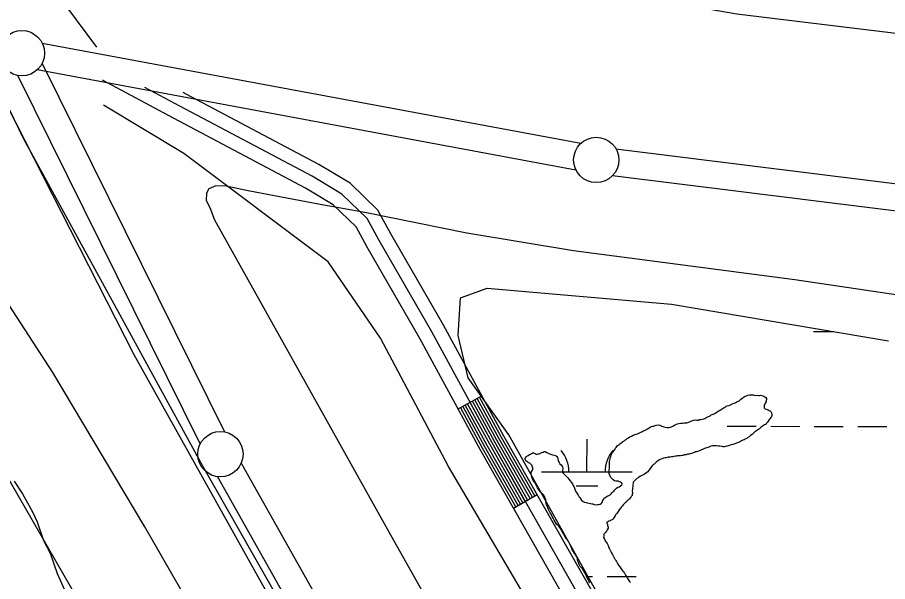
# Model space of a CAD drawing. Extents: x 3161514 to 3199414, y 831166 to 856601.
# Drawn here: x 3185339 to 3186300, y 837342 to 837964 of the extents above; entities that cross this region are included whole.
import ezdxf

# ---------------------------------------------------------------- set-up
doc = ezdxf.new("R2010")
doc.units = 0
for name, color, linetype in [('V-LEVE-TOET', 7, 'Continuous'), ('V-RAIL-TRAK', 7, 'Continuous'), ('V-ROAD-CNTR', 7, 'Continuous'), ('V-SITE-VEGE', 7, 'Continuous'), ('V-SURV-LINE', 7, 'Continuous'), ('V-TOPO-SHOR', 7, 'Continuous'), ('V-WETL-SWMP', 7, 'Continuous')]:
    doc.layers.add(name, color=color, linetype=linetype)

msp = doc.modelspace()

# ---------------------------------------------------------------- linework, layer by layer
at = {"layer": 'V-LEVE-TOET'}
for points in [[(3185479.95, 837401.98), (3185378.51, 837572.44), (3185263.16, 837749.13), (3185236.42, 837810.42), (3185224.12, 837829.19), (3185202.73, 837834.57), (3185041.53, 837846.39), (3184745.99, 837891.76), (3184404.6, 837953.32), (3183911.77, 838049.43), (3183641.42, 838109.17), (3183369.54, 838165.07), (3183020.17, 838213.77), (3182646.2, 838283.91), (3182335, 838338.55), (3181981.15, 838407.45), (3181709.1, 838448.94), (3181476.72, 838488.31), (3181216.92, 838495.17), (3181043.26, 838497.23), (3180895.42, 838492.03), (3180760.84, 838480.25)], [(3187723.91, 837852.11), (3187594.25, 837850.92), (3187410.8, 837848.06), (3187307.45, 837848.2), (3187130.64, 837854.31), (3186964.23, 837860.78), (3186817.9, 837866.49), (3186731.75, 837875.8), (3186638.98, 837890.38), (3186460.66, 837922.63), (3186342.32, 837942.39), (3186133.09, 837967.5), (3185958.1, 837998.37), (3185804.51, 838024.95), (3185600.05, 838056.36), (3185428.07, 838077.77)], [(3187683.94, 837584.53), (3187520.27, 837580.57), (3187427.54, 837581.9), (3187252.34, 837585.22), (3187130.17, 837588.48), (3186937.62, 837593.41), (3186730.07, 837602.72), (3186644.43, 837612.34), (3186418.07, 837641.9), (3186197.33, 837674.64), (3185953.02, 837706.59), (3185835.24, 837726.24), (3185724.49, 837748.58), (3185694, 837753.93), (3185673.59, 837757.57), (3185644.35, 837763.06), (3185593.91, 837772.85), (3185569.79, 837777.96), (3185558.47, 837778.42), (3185550.67, 837774.95), (3185548.13, 837770.18), (3185547.56, 837762.28), (3185551.65, 837754.47), (3185556.84, 837740.95)], [(3185556.84, 837740.95), (3185751.08, 837393.41), (3185954.16, 837033.04), (3186150.46, 836676.95), (3186206.8, 836576.22)], [(3185955.67, 836576.91), (3185881.14, 836706.58), (3185794.3, 836853), (3185683.61, 837039.43), (3185570.83, 837244.19), (3185479.95, 837401.98)]]:
    msp.add_lwpolyline(points, dxfattribs=at)
at = {"layer": 'V-RAIL-TRAK'}
msp.add_line((3184059.16, 840354.07), (3185467.79, 837592.27), dxfattribs=at)
msp.add_lwpolyline([(3185467.79, 837592.27), (3185609.87, 837338.29), (3185772, 837050.4), (3185943.84, 836746.11), (3186039.38, 836576.68)], dxfattribs=at)
at = {"layer": 'V-ROAD-CNTR'}
for p, q in [((3185825.69, 837532.23), (3185852.04, 837546.56)), ((3185886.78, 837422.86), (3185912.86, 837437.69))]:
    msp.add_line(p, q, dxfattribs=at)
for points in [[(3182510.01, 843255.18), (3182750.04, 842829.79), (3182962.84, 842459.61), (3183082.3, 842242.07), (3183216.69, 842004.18), (3183348.4, 841767.12), (3183502.65, 841469.72), (3183666.21, 841147.61), (3183851.31, 840779.28), (3184016.45, 840444.68), (3184210.84, 840064.77), (3184373.62, 839736.77), (3184597.59, 839309.15), (3184736.63, 839033.27), (3184901.26, 838718.85), (3185039.39, 838447.7), (3185242.5, 838044.42), (3185345.89, 837830.85), (3185543.61, 837469.6), (3185705.54, 837185.23), (3185948.87, 836754.46), (3186048.37, 836579.27)], [(3184992.44, 838818.35), (3185117.25, 838525.83), (3185231.08, 838246.71), (3185349.72, 838034.96), (3185426.77, 837931.3)], [(3186367.81, 836578.39), (3186296.82, 836709.31), (3186132.76, 837000.56), (3185963.33, 837288.25), (3185850.03, 837487.5), (3185783.5, 837609.79), (3185725.49, 837710.63), (3185713.12, 837732.98), (3185687.98, 837757.29), (3185657.2, 837775.91), (3185511.7, 837852.99), (3185433.38, 837894.69)], [(3186384.9, 836578.34), (3186309.95, 836716.56), (3186145.76, 837008.05), (3185976.31, 837295.76), (3185863.13, 837494.79), (3185796.59, 837617.11), (3185738.55, 837718), (3185725.16, 837742.2), (3185697.2, 837769.25), (3185664.6, 837788.96), (3185518.74, 837866.24), (3185480, 837886.86)], [(3186401.99, 836578.29), (3186323.08, 836723.82), (3186158.76, 837015.54), (3185989.29, 837303.28), (3185876.24, 837502.08), (3185809.68, 837624.44), (3185751.62, 837725.37), (3185737.2, 837751.42), (3185706.41, 837781.21), (3185671.99, 837802.02), (3185525.77, 837879.49), (3185522.44, 837881.26)], [(3185910.25, 837436.21), (3185873.62, 837500.62), (3185849.41, 837545.13)], [(3185894.6, 837427.31), (3185857.89, 837491.87), (3185833.6, 837536.53)], [(3185897.21, 837428.79), (3185860.51, 837493.33), (3185836.23, 837537.96)], [(3185899.82, 837430.27), (3185863.13, 837494.79), (3185838.87, 837539.4)], [(3185902.43, 837431.76), (3185865.76, 837496.25), (3185841.5, 837540.83)], [(3185905.04, 837433.24), (3185868.38, 837497.7), (3185844.14, 837542.27)], [(3185907.64, 837434.72), (3185871, 837499.16), (3185846.77, 837543.7)], [(3185889.39, 837424.34), (3185852.65, 837488.95), (3185828.33, 837533.66)], [(3185892, 837425.82), (3185855.27, 837490.41), (3185830.96, 837535.1)]]:
    msp.add_lwpolyline(points, dxfattribs=at)
at = {"layer": 'V-SITE-VEGE'}
for p, q in [((3185335.78, 837452.51), (3185344.96, 837438.54)), ((3185344.96, 837438.54), (3185355.85, 837418.67)), ((3185355.85, 837418.67), (3185361.26, 837407.77)), ((3185361.26, 837407.77), (3185368.23, 837387.08)), ((3185368.23, 837387.08), (3185375.47, 837373.18)), ((3185375.47, 837373.18), (3185383.34, 837350.51)), ((3185383.34, 837350.51), (3185391.4, 837332.7))]:
    msp.add_line(p, q, dxfattribs=at)
at = {"layer": 'V-SURV-LINE'}
for points in [[(3185366.75, 837935.76), (3185961.2, 837825.26)], [(3185366.67, 837913.42), (3185567.94, 837506.9)], [(3185955.71, 837795.77), (3185361.26, 837906.27)], [(3185541.07, 837493.57), (3185339.8, 837900.09)], [(3185999.79, 837819.28), (3186786.49, 837721.33)], [(3186782.76, 837691.56), (3185996.07, 837789.51)], [(3185586.24, 837472.28), (3186107.73, 836546.11)], [(3186073.3, 836546.11), (3185560.1, 837457.57)]]:
    msp.add_lwpolyline(points, dxfattribs=at)
for centre in [(3185344.37, 837924.66), (3185978.1, 837806.87), (3185563.37, 837482.33)]:
    msp.add_circle(centre, 25, dxfattribs=at)
at = {"layer": 'V-TOPO-SHOR'}
for points in [[(3186174.79, 836858.3), (3185815.11, 837468.81), (3185739.86, 837610.45), (3185682.32, 837694.55), (3185522.97, 837814.07), (3185434.44, 837867.18)], [(3185137.87, 837787.51), (3185558.38, 837057.15), (3185766.42, 836698.62), (3185828.39, 836579.1)], [(3186133.22, 837539.91), (3186134.78, 837540.67), (3186135.88, 837541.28), (3186137.6, 837542.81), (3186139.01, 837544.18), (3186140.11, 837544.94), (3186141.2, 837545.55), (3186142.6, 837546.15), (3186144.01, 837546.75), (3186145.57, 837547.35), (3186147.28, 837547.8), (3186148.83, 837547.94), (3186150.53, 837547.76), (3186151.62, 837547.74), (3186152.86, 837547.42), (3186154.4, 837547.09), (3186155.65, 837547.23), (3186157.35, 837547.05), (3186158.44, 837547.19), (3186159.52, 837547.33), (3186160.61, 837547.16), (3186161.84, 837546.84), (3186162.92, 837546.36), (3186164.31, 837545.72), (3186165.23, 837544.93), (3186165.84, 837543.84), (3186165.98, 837542.75), (3186165.81, 837541.67), (3186165.48, 837540.43), (3186164.69, 837538.74), (3186164.21, 837537.66), (3186163.57, 837536.12), (3186163.39, 837534.57), (3186163.53, 837533.32), (3186164.45, 837532.38), (3186165.53, 837531.9), (3186166.61, 837531.42), (3186167.85, 837531.1), (3186168.77, 837530.62), (3186170, 837529.98), (3186170.77, 837529.2), (3186171.68, 837527.79), (3186171.98, 837526.39), (3186171.96, 837525), (3186171.63, 837523.91), (3186170.37, 837522.22), (3186169.74, 837521.3), (3186169.11, 837520.38), (3186167.85, 837518.84), (3186167.06, 837517.77), (3186165.96, 837516.54), (3186164.85, 837515.16), (3186163.76, 837514.56), (3186162.82, 837513.79), (3186161.72, 837513.03), (3186159.85, 837511.66), (3186158.43, 837510.28), (3186157.34, 837509.67), (3186155.94, 837508.92), (3186154.21, 837507.54), (3186153.27, 837506.93), (3186152.17, 837505.86), (3186150.13, 837504.03), (3186148.41, 837502.81), (3186146.85, 837501.59), (3186145.28, 837500.52), (3186144.18, 837499.61), (3186142.31, 837498.7), (3186141.22, 837498.09), (3186139.82, 837497.64), (3186138.41, 837496.89), (3186137.47, 837496.43), (3186135.91, 837495.68), (3186134.98, 837495.07), (3186132.95, 837494.32), (3186129.84, 837493.43), (3186128.75, 837492.98), (3186127.19, 837492.53), (3186125.16, 837491.78), (3186123.92, 837491.49), (3186122.36, 837491.04), (3186121.27, 837490.75), (3186119.56, 837490.46), (3186118.32, 837490.47), (3186117.08, 837490.64), (3186114.45, 837490.99), (3186112.9, 837491.16), (3186110.74, 837491.5), (3186108.88, 837491.53), (3186107.79, 837491.54), (3186106.55, 837491.4), (3186104.68, 837490.96), (3186103.12, 837490.51), (3186102.19, 837490.06), (3186100.32, 837489.46), (3186098.76, 837489.02), (3186097.52, 837488.41), (3186095.33, 837487.35), (3186094.08, 837486.91), (3186093.15, 837486.45), (3186091.59, 837485.85)], [(3185995.72, 837483.81), (3185996.67, 837485.05), (3185997.45, 837486.12), (3185998.87, 837487.96), (3185999.51, 837488.89), (3186000.14, 837489.81), (3186001.24, 837491.34), (3186003.28, 837493.02), (3186004.22, 837493.63), (3186005.31, 837494.39), (3186007.19, 837495.77), (3186008.6, 837496.83), (3186009.85, 837497.59), (3186011.26, 837498.51), (3186012.36, 837499.42), (3186013.61, 837500.18), (3186015.17, 837501.4), (3186017.04, 837502.15), (3186018.92, 837503.22), (3186021.1, 837503.96), (3186022.19, 837504.42), (3186023.59, 837504.71), (3186025.93, 837505.76), (3186027.49, 837506.67), (3186028.43, 837507.13), (3186029.84, 837508.04), (3186031.24, 837508.49), (3186032.8, 837509.24), (3186033.89, 837509.85), (3186035.3, 837510.76), (3186036.55, 837511.52), (3186038.11, 837512.43), (3186039.2, 837512.73), (3186040.29, 837513.03), (3186041.53, 837513.16), (3186043.09, 837513.76), (3186044.34, 837514.37), (3186046.67, 837514.49), (3186048.22, 837514.17), (3186049.3, 837514), (3186050.22, 837513.36), (3186051.76, 837512.72), (3186052.85, 837512.56), (3186054.08, 837512.23), (3186056.1, 837511.74), (3186057.18, 837511.72), (3186058.42, 837511.71), (3186059.97, 837512), (3186061.22, 837512.45), (3186062.63, 837513.21), (3186064.66, 837514.27), (3186066.53, 837515.33), (3186067.78, 837515.93), (3186069.18, 837516.22), (3186071.35, 837516.51), (3186073.37, 837516.64), (3186074.61, 837516.78), (3186075.7, 837516.76), (3186076.78, 837516.75), (3186078.02, 837516.73), (3186079.12, 837517.34), (3186080.21, 837517.79), (3186081.61, 837518.39), (3186082.55, 837518.84), (3186084.57, 837519.59), (3186085.66, 837519.74), (3186087.37, 837520.03), (3186089.23, 837520), (3186090.78, 837519.98), (3186091.87, 837520.43), (3186093.58, 837520.72), (3186094.98, 837520.86), (3186096.69, 837521.3), (3186097.94, 837521.6), (3186100.28, 837522.96), (3186101.84, 837523.72), (3186102.93, 837524.17), (3186103.87, 837524.78), (3186105.12, 837525.54), (3186106.06, 837525.99), (3186108.24, 837526.89), (3186109.18, 837527.5), (3186110.12, 837527.96), (3186111.68, 837528.87), (3186113.56, 837530.24), (3186114.49, 837530.85), (3186115.59, 837531.3), (3186117.62, 837532.67), (3186118.56, 837533.43), (3186119.5, 837533.88), (3186120.75, 837534.64), (3186121.68, 837535.1), (3186122.77, 837535.55), (3186124.33, 837536.15), (3186126.2, 837536.9), (3186127.45, 837537.35), (3186129.32, 837538.1), (3186130.41, 837538.4), (3186131.35, 837539.01), (3186132.28, 837539.46), (3186133.22, 837539.91)], [(3185959.56, 837359.9), (3185958.81, 837361.77), (3185958.51, 837362.85), (3185957.91, 837364.26), (3185957.46, 837365.82), (3185957.32, 837366.9), (3185957.18, 837368.15), (3185956.42, 837369.24), (3185955.67, 837370.8), (3185954.45, 837372.52), (3185953.38, 837373.78), (3185952.93, 837374.87), (3185951.71, 837376.74), (3185951.11, 837378.15), (3185950.51, 837379.71), (3185949.76, 837381.73), (3185949.15, 837383.29), (3185948.4, 837384.7), (3185947.64, 837385.79), (3185947.03, 837386.88), (3185946.27, 837387.67), (3185945.35, 837389.08), (3185943.98, 837390.8), (3185943.22, 837392.05), (3185942.61, 837393.15), (3185942.16, 837394.08), (3185941.25, 837395.64), (3185940.79, 837396.58), (3185939.73, 837398.46), (3185939.28, 837399.39), (3185938.67, 837400.33), (3185936.69, 837402.99), (3185935.92, 837403.78), (3185934.7, 837404.72), (3185933.94, 837405.97), (3185932.87, 837407.69), (3185931.65, 837409.57), (3185930.44, 837411.6), (3185929.53, 837413.63), (3185928.33, 837416.28), (3185927.41, 837417.53), (3185926.96, 837418.47), (3185925.75, 837420.66), (3185924.54, 837423.15), (3185923.79, 837425.18), (3185923.34, 837426.27), (3185923.04, 837427.67), (3185922.62, 837431.09), (3185922.48, 837432.48), (3185921.43, 837434.67), (3185920.22, 837437.01), (3185919.61, 837437.95), (3185918.84, 837438.73), (3185916.7, 837440.93), (3185915.02, 837442.66), (3185913.95, 837444.22), (3185913.35, 837445.32), (3185911.83, 837448.13), (3185911.07, 837449.53), (3185910.31, 837450.94), (3185909.55, 837451.88), (3185908.64, 837453.44), (3185906.98, 837456.88), (3185906.54, 837458.74), (3185906.4, 837459.98), (3185906.41, 837461.07), (3185906.27, 837462.47), (3185907.06, 837463.54), (3185907.7, 837464.62), (3185908.02, 837465.85), (3185908.04, 837467.25), (3185907.45, 837469.12), (3185906.99, 837470.06), (3185906.08, 837471.15), (3185904.69, 837472.41), (3185903.46, 837472.89), (3185902.54, 837473.37), (3185901.46, 837474.16), (3185900.39, 837475.1), (3185899.94, 837476.19), (3185899.48, 837477.44), (3185900.12, 837478.36), (3185900.75, 837479.29), (3185901.53, 837480.05), (3185902.94, 837480.96), (3185904.5, 837481.88), (3185905.6, 837482.48), (3185906.53, 837482.93), (3185907.63, 837483.54), (3185908.56, 837483.99), (3185909.64, 837483.36), (3185910.57, 837482.88), (3185911.95, 837481.93), (3185913.98, 837482.68), (3185915.06, 837482.83), (3185916.46, 837483.27), (3185918.18, 837484.18), (3185919.58, 837484.63), (3185920.83, 837485.23), (3185921.91, 837485.07), (3185923.61, 837484.11)], [(3185923.61, 837484.11), (3185925.15, 837483.32), (3185927.77, 837482.35), (3185928.85, 837481.88), (3185929.94, 837481.71), (3185931.95, 837481.37), (3185932.87, 837480.89), (3185933.8, 837480.42), (3185934.56, 837479.63), (3185935.32, 837478.54), (3185935.62, 837477.29), (3185936.06, 837475.42), (3185936.36, 837474.34), (3185937.12, 837473.08), (3185937.87, 837471.68), (3185939.25, 837470.42), (3185940.17, 837469.33), (3185940.78, 837468.39), (3185941.38, 837466.83), (3185940.72, 837463.89), (3185941.01, 837462.33), (3185941.46, 837461.4), (3185942.38, 837460.46), (3185943.76, 837459.04), (3185946.67, 837456.06), (3185947.89, 837454.65), (3185949.42, 837452.77), (3185950.49, 837451.36), (3185951.86, 837449.48), (3185952.61, 837447.76), (3185953.22, 837446.67), (3185953.67, 837445.73), (3185954.87, 837442.77), (3185955.33, 837441.68), (3185956.39, 837439.96), (3185957.46, 837438.24), (3185958.21, 837437.15), (3185958.97, 837435.74), (3185959.89, 837434.33), (3185961.1, 837432.61), (3185961.87, 837431.52), (3185963.87, 837430.25), (3185965.25, 837429.46), (3185966.95, 837429.13), (3185968.04, 837428.8), (3185970.2, 837428.31), (3185971.9, 837427.98), (3185973.29, 837427.65), (3185974.38, 837427.48), (3185975.76, 837426.84), (3185978.09, 837426.5), (3185979.64, 837426.64), (3185980.73, 837426.78), (3185982.28, 837427.07), (3185983.53, 837427.83), (3185984.32, 837428.75), (3185984.95, 837429.83), (3185985.28, 837431.22), (3185986.07, 837432.45), (3185986.55, 837433.37), (3185987.96, 837434.6), (3185988.9, 837435.36), (3185990.77, 837436.27), (3185992.02, 837436.87), (3185993.58, 837437.63), (3185994.52, 837438.55), (3185995.31, 837439.62), (3185996.57, 837440.84), (3185997.35, 837441.61), (3185998.46, 837442.99), (3185999.87, 837444.21), (3186000.65, 837444.98), (3186001.91, 837445.74), (3186003.31, 837446.34), (3186004.87, 837447.41), (3186006.44, 837448.47), (3186006.61, 837449.87), (3186006, 837450.81), (3186004.77, 837451.6), (3186003.69, 837451.92), (3186002.46, 837452.56), (3185999.82, 837452.59), (3185998.12, 837452.92), (3185996.73, 837454.03), (3185995.2, 837455.44), (3185994.44, 837456.38), (3185993.23, 837458.88), (3185992.62, 837459.97), (3185992.33, 837461.06), (3185992.2, 837463.08), (3185992.22, 837464.47), (3185992.71, 837467.1), (3185992.89, 837468.65), (3185992.75, 837470.05), (3185992.62, 837471.76), (3185992.81, 837474.24), (3185993.46, 837477.18), (3185993.79, 837478.72), (3185994.27, 837479.8), (3185994.6, 837481.04), (3185995.72, 837483.81)], [(3186091.59, 837485.85), (3186089.88, 837485.41), (3186088.79, 837484.96), (3186087.7, 837484.82), (3186086.61, 837484.21), (3186084.43, 837483.46), (3186082.87, 837483.17), (3186080.53, 837482.43), (3186078.98, 837482.14), (3186077.27, 837481.54), (3186075.56, 837481.4), (3186074.16, 837480.96), (3186072.61, 837480.82), (3186071.05, 837480.53), (3186069.19, 837480.55), (3186067.79, 837480.42), (3186066.7, 837480.12), (3186065.46, 837480.14), (3186063.6, 837479.85), (3186062.51, 837479.55), (3186061.11, 837479.26), (3186059.56, 837479.13), (3186057.54, 837478.99), (3186056.29, 837478.7), (3186055.05, 837478.41), (3186053.81, 837478.11), (3186052.25, 837477.82), (3186050.38, 837477.07), (3186048.51, 837476.32), (3186047.57, 837475.87), (3186046.64, 837475.26), (3186045.7, 837474.49), (3186044.75, 837473.73), (3186043.97, 837472.97), (3186042.56, 837471.59), (3186041.77, 837470.82), (3186040.68, 837470.06), (3186039.73, 837469.3), (3186038.47, 837467.45), (3186037.05, 837465.45), (3186035.94, 837463.76), (3186035, 837462.84), (3186033.91, 837462.08), (3186031.24, 837460.26), (3186030.15, 837459.65), (3186028.59, 837458.89), (3186026.88, 837458.14), (3186025.16, 837457.08), (3186024.21, 837456.31), (3186022.96, 837455.55), (3186022.18, 837454.79), (3186021.08, 837453.72), (3186019.67, 837452.34), (3186019.03, 837451.26), (3186018.86, 837449.87), (3186018.53, 837448.32), (3186018.51, 837446.61), (3186018.18, 837445.07), (3186018, 837443.36), (3186017.83, 837441.97), (3186017.95, 837439.33), (3186017.62, 837438.1), (3186017.61, 837436.86), (3186016.82, 837435.78), (3186016.34, 837434.86), (3186014.77, 837433.02), (3186013.83, 837432.1), (3186012.42, 837431.03), (3186011.63, 837429.8), (3186010.06, 837428.58), (3186008.65, 837427.2), (3186007.71, 837426.28), (3186006.92, 837425.2), (3186005.97, 837424.13), (3186004.87, 837422.59), (3186003.6, 837420.91), (3186002.18, 837418.91), (3186001.4, 837417.98), (3186000.76, 837416.75), (3185999.5, 837415.22), (3185999.02, 837414.3), (3185998.39, 837413.22), (3185997.6, 837412.14), (3185996.5, 837410.76), (3185995.56, 837410), (3185994.31, 837409.39), (3185993.37, 837408.94), (3185991.97, 837408.33), (3185990.87, 837407.73), (3185989.62, 837406.97), (3185990.08, 837405.88), (3185990.37, 837404.63), (3185990.67, 837403.55), (3185991.11, 837401.83), (3185991.1, 837400.75), (3185990.29, 837398.74), (3185989.5, 837397.2), (3185988.24, 837395.82), (3185987.46, 837395.06), (3185986.51, 837393.98), (3185986.34, 837392.9)], [(3185986.34, 837392.9), (3185986.48, 837391.81), (3185986.31, 837390.57), (3185987.06, 837388.7), (3185987.67, 837387.3), (3185988.58, 837385.73), (3185989.34, 837384.95), (3185990.26, 837383.7), (3185990.56, 837383.08), (3185991.16, 837381.52), (3185991.6, 837379.8), (3185992.37, 837378.55), (3185992.97, 837377.31), (3185993.42, 837376.37), (3185994.18, 837375.12), (3185995.09, 837373.56), (3185996.15, 837371.68), (3185996.61, 837370.75), (3185997.21, 837369.34), (3185998.11, 837367.32), (3185998.88, 837366.53), (3185999.79, 837365.12), (3186000.56, 837364.03), (3186001.61, 837361.69), (3186002.83, 837359.96), (3186004.2, 837357.93), (3186004.96, 837356.84), (3186006.48, 837354.65), (3186007.4, 837353.39), (3186008.16, 837352.45), (3186009.38, 837350.89), (3186010.44, 837349.01), (3186011.35, 837347.29), (3186012.72, 837345.26), (3186013.48, 837344.01), (3186014.85, 837341.98), (3186016.08, 837340.57)], [(3185970.94, 837340.52), (3185969.88, 837342.24), (3185969.13, 837343.95), (3185968.37, 837345.21), (3185967.32, 837347.86), (3185966.25, 837349.89), (3185965.8, 837351.13), (3185964.43, 837353.16), (3185962.92, 837355.67), (3185961.69, 837357.08), (3185960.47, 837358.49), (3185959.56, 837359.9)]]:
    msp.add_lwpolyline(points, dxfattribs=at)
at = {"layer": 'V-WETL-SWMP'}
for p, q in [((3185828.23, 837654.67), (3185857.9, 837665.25)), ((3185857.9, 837665.25), (3186061.09, 837647.9)), ((3185825.8, 837613.26), (3185828.23, 837654.67)), ((3186061.09, 837647.9), (3186300.66, 837607.21)), ((3185836.63, 837566.44), (3185825.8, 837613.26)), ((3186217.75, 837617.53), (3186240.26, 837617.47)), ((3185881.56, 837503.46), (3185836.63, 837566.44)), ((3186122.62, 837513.15), (3186154.62, 837513.06)), ((3186170.62, 837513.02), (3186202.62, 837512.93)), ((3186218.62, 837512.89), (3186250.62, 837512.8)), ((3186266.62, 837512.75), (3186298.62, 837512.67)), ((3186401.47, 836575.68), (3185881.56, 837503.46)), ((3185967.88, 837462.84), (3185967.98, 837498.84)), ((3185917.88, 837462.98), (3186017.88, 837462.7)), ((3185955.84, 837447.44), (3185979.84, 837447.37)), ((3185969.01, 837347.4), (3185974.16, 837347.39)), ((3185990.16, 837347.34), (3186022.16, 837347.25))]:
    msp.add_line(p, q, dxfattribs=at)
for centre, start, end in [((3185912.64, 837463.46), 359.06989, 40.61354), ((3186023.13, 837463.16), 139.06988, 180.61354)]:
    msp.add_arc(centre, 35.25, start, end, dxfattribs=at)

doc.saveas('drawing.dxf')
